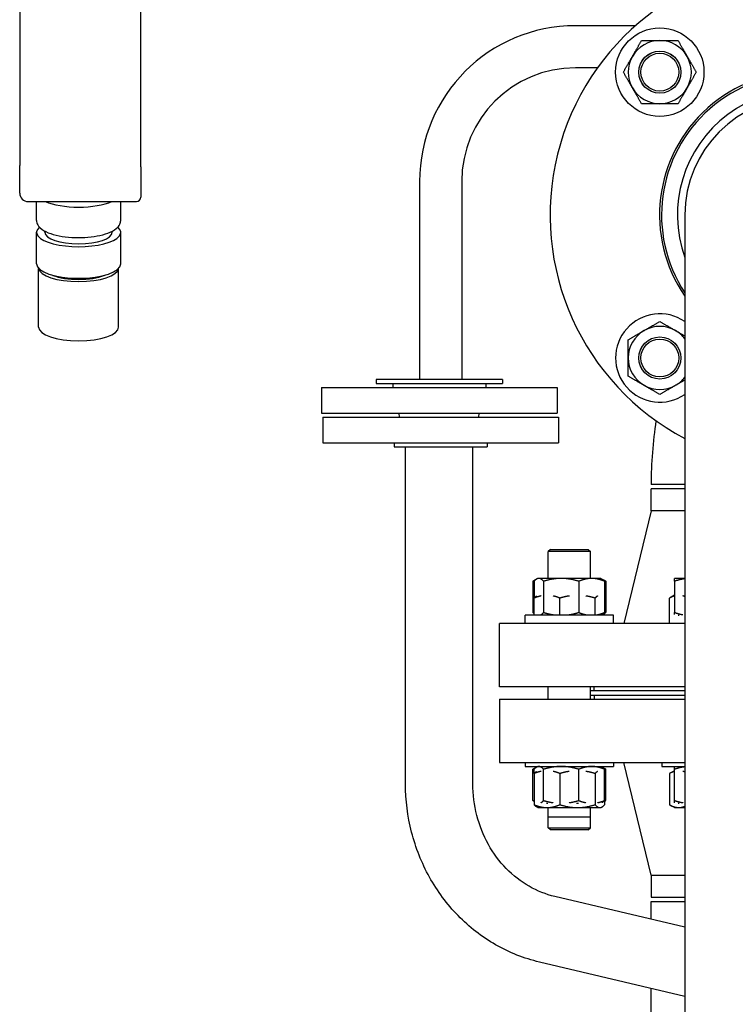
# Model space of a CAD drawing. Header units: inches. Extents: x 5 to 1128, y -85 to 748.
# Tile 271 of 656: x 354 to 364, y 212 to 227. Entities that reach past the tile are written whole.
import ezdxf

# ---------------------------------------------------------------- set-up
doc = ezdxf.new("R2010")
doc.units = ezdxf.units.IN
doc.header["$LTSCALE"] = 32
doc.header["$MEASUREMENT"] = 0
doc.layers.add('Visible (ANSI)', color=7, linetype='Continuous', lineweight=30)

msp = doc.modelspace()

# ---------------------------------------------------------------- linework, layer by layer
at = {"layer": 'Visible (ANSI)'}
for p, q in [((353.7804, 227.72007), (353.7804, 224.78353)), ((355.57793, 224.76215), (355.57793, 227.69869)), ((362.9234, 226.85704), (362.03063, 226.85704)), ((362.35859, 226.23204), (362.03063, 226.23204)), ((353.7804, 224.37229), (353.7804, 224.78353)), ((355.57793, 224.76215), (355.57793, 224.30979)), ((359.71813, 224.54454), (359.71813, 221.60667)), ((360.34313, 224.54454), (360.34313, 221.60667)), ((353.9054, 224.24729), (355.51543, 224.24729)), ((354.0304, 223.96691), (354.0304, 224.24729)), ((355.2804, 223.96691), (355.2804, 224.24729)), ((363.65563, 224.04617), (363.65563, 215.04617)), ((354.0304, 223.32087), (354.0304, 223.79072)), ((354.1554, 223.79072), (354.1554, 223.80637)), ((355.1554, 223.79072), (355.1554, 223.80637)), ((355.2804, 223.32087), (355.2804, 223.79072)), ((354.06165, 222.38118), (354.06165, 223.25412)), ((355.24915, 222.38118), (355.24915, 223.25412)), ((360.94713, 221.60667), (359.07213, 221.60667)), ((359.07213, 221.60667), (359.07213, 221.54417)), ((360.94713, 221.60667), (360.94713, 221.54417)), ((358.25963, 221.48417), (361.75963, 221.48417)), ((358.25963, 221.48417), (358.25963, 221.10417)), ((359.07213, 221.54417), (360.94713, 221.54417)), ((359.31963, 221.54417), (359.31963, 221.48417)), ((360.69963, 221.54417), (360.69963, 221.48417)), ((361.75963, 221.48417), (361.75963, 221.10417)), ((358.25963, 221.10417), (361.75963, 221.10417)), ((358.28063, 221.04704), (361.78063, 221.04704)), ((358.28063, 221.04704), (358.28063, 220.66704)), ((359.42164, 221.04704), (359.41463, 221.10417)), ((360.59761, 221.04704), (360.60463, 221.10417)), ((361.78063, 221.04704), (361.78063, 220.66704)), ((358.28063, 220.66704), (361.78063, 220.66704)), ((359.34063, 220.66704), (359.34063, 220.60704)), ((359.34063, 220.60704), (360.72063, 220.60704)), ((359.50963, 215.60417), (359.50963, 220.60704)), ((360.50963, 215.60417), (360.50963, 220.60704)), ((360.72063, 220.66704), (360.72063, 220.60704)), ((363.65563, 220.04617), (363.15563, 220.04617)), ((363.65563, 219.98367), (363.15563, 219.98367)), ((363.15563, 219.657), (363.15563, 219.98367)), ((363.15563, 219.657), (362.75063, 217.98367)), ((363.65563, 219.657), (363.15563, 219.657)), ((361.65988, 219.08367), (361.62858, 219.05237)), ((361.65988, 219.08367), (362.22228, 219.08367)), ((362.22228, 219.08367), (362.25358, 219.05237)), ((362.25358, 219.05237), (361.62858, 219.05237)), ((361.62858, 218.65267), (361.62858, 219.05237)), ((362.25358, 218.65267), (362.25358, 219.05237)), ((361.4558, 218.64312), (361.39982, 218.6108)), ((361.47233, 218.65267), (361.4558, 218.64312)), ((361.48831, 218.65267), (361.47233, 218.65267)), ((361.81976, 218.65267), (361.48831, 218.65267)), ((362.27254, 218.65267), (361.81976, 218.65267)), ((362.40983, 218.65267), (362.27254, 218.65267)), ((362.40983, 218.65267), (362.42637, 218.64312)), ((362.42637, 218.64312), (362.48235, 218.6108)), ((363.65563, 218.65267), (363.50182, 218.65267)), ((361.39982, 218.6108), (361.39982, 218.14754)), ((361.41826, 218.6108), (361.41826, 218.3603)), ((361.55835, 218.6108), (361.55835, 218.14754)), ((362.08117, 218.6108), (362.08117, 218.14754)), ((362.46391, 218.6108), (362.46391, 218.14754)), ((362.48235, 218.6108), (362.48235, 218.14754)), ((363.50182, 218.6108), (363.50182, 218.14754)), ((361.41826, 218.10567), (361.41826, 218.3603)), ((361.80099, 218.10567), (361.80099, 218.3603)), ((362.32382, 218.10567), (362.32382, 218.3603)), ((363.50182, 218.40217), (363.4293, 218.3603)), ((363.4293, 217.98367), (363.4293, 218.3603)), ((362.59733, 218.10567), (361.28483, 218.10567)), ((361.28483, 217.98367), (361.28483, 218.10567)), ((361.41826, 218.13689), (361.39982, 218.14754)), ((362.42629, 218.11517), (362.42637, 218.11522)), ((362.46391, 218.13689), (362.48235, 218.14754)), ((362.46391, 218.10567), (362.46391, 218.14754)), ((362.59733, 217.98367), (362.59733, 218.10567)), ((363.55887, 218.10567), (363.57063, 218.10567)), ((363.65563, 217.98367), (360.90563, 217.98367)), ((360.90563, 217.04367), (360.90563, 217.98367)), ((363.65563, 217.04367), (360.90563, 217.04367)), ((361.62858, 216.86067), (361.62858, 217.04367)), ((362.25358, 216.86067), (362.25358, 217.04367)), ((362.31063, 216.98367), (362.31063, 217.04367)), ((363.65563, 216.98367), (362.25358, 216.98367)), ((362.25358, 216.92117), (363.65563, 216.92117)), ((362.31063, 216.92067), (363.65563, 216.92067)), ((362.31063, 216.92067), (362.31063, 216.86067)), ((360.90563, 216.86067), (363.65563, 216.86067)), ((360.90563, 216.86067), (360.90563, 215.92067)), ((360.90563, 215.92067), (363.65563, 215.92067)), ((361.28483, 215.92067), (361.28483, 215.86167)), ((361.28483, 215.86167), (362.59733, 215.86167)), ((361.47233, 215.86167), (361.4558, 215.85212)), ((362.40983, 215.86167), (362.42637, 215.85212)), ((362.59733, 215.92067), (362.59733, 215.86167)), ((363.15563, 214.24734), (362.75063, 215.92067)), ((363.31432, 215.92067), (363.31432, 215.86167)), ((363.31432, 215.86167), (363.65563, 215.86167)), ((361.4558, 215.85212), (361.39982, 215.8198)), ((361.39982, 215.35654), (361.39982, 215.8198)), ((361.41826, 215.7568), (361.41826, 215.8198)), ((361.41826, 215.7568), (361.41826, 215.29354)), ((361.55835, 215.35654), (361.55835, 215.8198)), ((361.80099, 215.7568), (361.80099, 215.29354)), ((362.08117, 215.35654), (362.08117, 215.8198)), ((362.32382, 215.7568), (362.32382, 215.29354)), ((362.42637, 215.85212), (362.48235, 215.8198)), ((362.46391, 215.35654), (362.46391, 215.8198)), ((362.48235, 215.35654), (362.48235, 215.8198)), ((363.50182, 215.79867), (363.4293, 215.7568)), ((363.4293, 215.7568), (363.4293, 215.29354)), ((363.50182, 215.35654), (363.50182, 215.8198)), ((361.41826, 215.34589), (361.39982, 215.35654)), ((361.59988, 215.31467), (361.61967, 215.31467)), ((362.04654, 215.31467), (362.07812, 215.31467)), ((362.3916, 215.31467), (362.39598, 215.31467)), ((362.42629, 215.32417), (362.42637, 215.32422)), ((362.46391, 215.34589), (362.48235, 215.35654)), ((362.46391, 215.35654), (362.46391, 215.29354)), ((363.50182, 215.25167), (363.4293, 215.29354)), ((363.55887, 215.31467), (363.57063, 215.31467)), ((361.47233, 215.25167), (361.4558, 215.26122)), ((361.47233, 215.25167), (361.60963, 215.25167)), ((361.60963, 215.25167), (362.06241, 215.25167)), ((361.62858, 215.11497), (361.62858, 215.25167)), ((362.06241, 215.25167), (362.39386, 215.25167)), ((362.25358, 215.11497), (362.25358, 215.25167)), ((362.39386, 215.25167), (362.40983, 215.25167)), ((362.40983, 215.25167), (362.42637, 215.26122)), ((363.50182, 215.25167), (363.56462, 215.25167)), ((363.56462, 215.25167), (363.65563, 215.25167)), ((361.62858, 215.11497), (362.25358, 215.11497)), ((361.62858, 214.95197), (361.62858, 215.11497)), ((362.25358, 214.95197), (362.25358, 215.11497)), ((363.65563, 215.04617), (363.65563, 207.57006)), ((361.62858, 214.95197), (362.25358, 214.95197)), ((361.65988, 214.92067), (361.62858, 214.95197)), ((362.22228, 214.92067), (361.65988, 214.92067)), ((362.22228, 214.92067), (362.25358, 214.95197)), ((363.15563, 214.24734), (363.65563, 214.24734)), ((363.15563, 214.24734), (363.15563, 213.92067)), ((363.65563, 213.47571), (361.72735, 213.93101)), ((363.15563, 213.92067), (363.65563, 213.92067)), ((363.15563, 213.85817), (363.65563, 213.85817)), ((363.15563, 213.59376), (363.15563, 213.85817)), ((363.65563, 212.44821), (361.49755, 212.95777)), ((363.15563, 207.73806), (363.15563, 212.56627))]:
    msp.add_line(p, q, dxfattribs=at)
for centre, radius in [((363.28431, 226.16749), 0.65625), ((363.28431, 226.16749), 0.31271), ((363.28431, 226.16749), 0.3125), ((363.28431, 226.16749), 0.2812), ((363.28431, 221.92485), 0.31271), ((363.28431, 221.92485), 0.3125), ((363.28431, 221.92485), 0.2812)]:
    msp.add_circle(centre, radius, dxfattribs=at)
for centre, radius, start, end in [((365.40563, 224.04617), 3.75, 297.818139, 242.181861), ((362.03063, 224.54454), 2.3125, 90, 180), ((363.28431, 226.16749), 0.46875, 90, 150), ((363.28431, 226.16749), 0.46875, 30, 90), ((363.28431, 226.16749), 0.46875, 150, 210), ((363.28431, 226.16749), 0.46875, 330, 30), ((362.03063, 224.54454), 1.6875, 90, 180), ((365.40563, 224.04617), 2.125, 325.439678, 214.560322), ((365.40563, 224.04617), 2.09553, 326.62732, 213.37268), ((363.28431, 226.16749), 0.46875, 210, 270), ((363.28431, 226.16749), 0.46875, 270, 330), ((365.40563, 224.04617), 1.86, 340.196524, 199.803476), ((365.40563, 224.04617), 1.75, 0, 180), ((353.9054, 224.37229), 0.125, 180, 270), ((355.51543, 224.30979), 0.0625, 270, 0), ((363.28431, 221.92485), 0.65625, 55.540644, 304.459356), ((363.28431, 221.92485), 0.46875, 120, 180), ((363.28431, 221.92485), 0.46875, 60, 120), ((363.28431, 221.92485), 0.46875, 37.613105, 60), ((363.28431, 221.92485), 0.46875, 180, 240), ((363.28431, 221.92485), 0.46875, 300, 322.386895), ((363.28431, 221.92485), 0.46875, 240, 300), ((369.40563, 220.04617), 6.25, 171.28321, 180)]:
    msp.add_arc(centre, radius, start, end, dxfattribs=at)
for centre, major_axis, start_param, end_param in [((354.6554, 224.37803), (0.625, 0), 3.79966436, 5.6251136), ((354.6554, 223.79072), (-0.625, 0), 5.91545314, 9.79251013), ((354.6554, 223.79072), (-0.5, 0), 0, 3.14159265), ((354.6554, 223.32087), (-0.625, 0), 0, 3.14159265), ((354.6554, 223.26214), (-0.59375, 0), 0.04218263, 3.09941002), ((354.6554, 223.26214), (0.5, 0), 3.84551892, 5.57925904), ((354.6554, 222.38118), (-0.59375, 0), 0, 3.14159265)]:
    msp.add_ellipse(centre, major_axis=major_axis, ratio=0.34202014, start_param=start_param, end_param=end_param, dxfattribs=at)
for points, weights in [([(362.87836, 226.40186), (362.94116, 226.51064), (363.01368, 226.63624)], [1, 1.0379548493, 1]), ([(363.01368, 226.63624), (363.15871, 226.63624), (363.28431, 226.63624)], [1, 1.0379548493, 1]), ([(363.28431, 226.63624), (363.40991, 226.63624), (363.55495, 226.63624)], [1, 1.0379548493, 1]), ([(363.55495, 226.63624), (363.62746, 226.51064), (363.69026, 226.40186)], [1, 1.0379548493, 1]), ([(362.74305, 226.16749), (362.81556, 226.29309), (362.87836, 226.40186)], [1, 1.0379548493, 1]), ([(363.69026, 226.40186), (363.75306, 226.29309), (363.82558, 226.16749)], [1, 1.0379548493, 1]), ([(362.87836, 225.93311), (362.81556, 226.04189), (362.74305, 226.16749)], [1, 1.0379548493, 1]), ([(363.82558, 226.16749), (363.75306, 226.04189), (363.69026, 225.93311)], [1, 1.0379548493, 1]), ([(363.01368, 225.69874), (362.94116, 225.82434), (362.87836, 225.93311)], [1, 1.0379548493, 1]), ([(363.69026, 225.93311), (363.62746, 225.82434), (363.55495, 225.69874)], [1, 1.0379548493, 1]), ([(363.28431, 225.69874), (363.15871, 225.69874), (363.01368, 225.69874)], [1, 1.0379548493, 1]), ([(363.55495, 225.69874), (363.40991, 225.69874), (363.28431, 225.69874)], [1, 1.0379548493, 1]), ([(363.04994, 222.3308), (363.15871, 222.3936), (363.28431, 222.46612)], [1, 1.0379548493, 1]), ([(363.28431, 222.46612), (363.40991, 222.3936), (363.51869, 222.3308)], [1, 1.0379548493, 1]), ([(362.81556, 222.19548), (362.94116, 222.268), (363.04994, 222.3308)], [1, 1.0379548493, 1]), ([(363.51869, 222.3308), (363.58532, 222.29233), (363.65563, 222.25173)], [1, 1.02291185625, 1.01816173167]), ([(362.81556, 221.92485), (362.81556, 222.05045), (362.81556, 222.19548)], [1, 1.0379548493, 1]), ([(362.81556, 221.65422), (362.81556, 221.79925), (362.81556, 221.92485)], [1, 1.0379548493, 1]), ([(363.04994, 221.5189), (362.94116, 221.5817), (362.81556, 221.65422)], [1, 1.0379548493, 1]), ([(363.65563, 221.59797), (363.58532, 221.55737), (363.51869, 221.5189)], [1.01816173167, 1.02291185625, 1]), ([(363.28431, 221.38358), (363.15871, 221.4561), (363.04994, 221.5189)], [1, 1.0379548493, 1]), ([(363.51869, 221.5189), (363.40991, 221.4561), (363.28431, 221.38358)], [1, 1.0379548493, 1]), ([(361.43805, 218.63037), (361.41955, 218.6222), (361.39982, 218.6108)], [1.01477953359, 1.01005189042, 1]), ([(361.48831, 218.65267), (361.4558, 218.65267), (361.41826, 218.6108)], [1, 1.0379548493, 1]), ([(361.55835, 218.6108), (361.52081, 218.65267), (361.48831, 218.65267)], [1, 1.0379548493, 1]), ([(361.81976, 218.65267), (361.69844, 218.65267), (361.55835, 218.6108)], [1, 1.0379548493, 1]), ([(362.08117, 218.6108), (361.94108, 218.65267), (361.81976, 218.65267)], [1, 1.0379548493, 1]), ([(362.27254, 218.65267), (362.18373, 218.65267), (362.08117, 218.6108)], [1, 1.0379548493, 1]), ([(362.46391, 218.6108), (362.36135, 218.65267), (362.27254, 218.65267)], [1, 1.0379548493, 1]), ([(362.42637, 218.64312), (362.44412, 218.63288), (362.46391, 218.6108)], [1.01895290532, 1.01965956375, 1]), ([(362.48235, 218.6108), (362.46261, 218.6222), (362.44412, 218.63037)], [1, 1.01005189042, 1.01477953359]), ([(363.50182, 218.6108), (363.50182, 218.65267), (363.50182, 218.65267)], [1, 1.0379548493, 1]), ([(363.65563, 218.64739), (363.58351, 218.63803), (363.50182, 218.6108)], [1.01744970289, 1.02436186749, 1]), ([(361.52071, 218.3926), (361.47228, 218.38235), (361.41826, 218.3603)], [1.01895445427, 1.01963766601, 1]), ([(361.41826, 218.3603), (361.43803, 218.38235), (361.45576, 218.3926)], [1, 1.01963766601, 1.01895445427]), ([(361.80099, 218.3603), (361.74714, 218.38229), (361.69885, 218.39254)], [1, 1.01957784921, 1.01895842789]), ([(361.94053, 218.39254), (361.87456, 218.38229), (361.80099, 218.3603)], [1.01895842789, 1.01957784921, 1]), ([(362.32382, 218.3603), (362.25017, 218.38231), (362.18413, 218.39256)], [1, 1.01959974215, 1.01895701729]), ([(362.36125, 218.39256), (362.34355, 218.38231), (362.32382, 218.3603)], [1.01895701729, 1.01959974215, 1]), ([(363.50182, 218.39262), (363.46754, 218.38238), (363.4293, 218.3603)], [1.01895290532, 1.01965956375, 1]), ([(363.65563, 218.38248), (363.64141, 218.38843), (363.62768, 218.39255)], [1.01619980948, 1.01921036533, 1.01895788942]), ([(361.39982, 218.14754), (361.40919, 218.14213), (361.41826, 218.13745)], [1, 1.00474880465, 1.00830929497]), ([(361.52071, 218.11515), (361.5385, 218.1254), (361.55835, 218.14754)], [1.01894841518, 1.01971939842, 1]), ([(361.55835, 218.14754), (361.63244, 218.1254), (361.69885, 218.11515)], [1, 1.01971939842, 1.01894841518]), ([(361.94053, 218.11513), (362.00701, 218.12537), (362.08117, 218.14754)], [1.01894667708, 1.01974130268, 1]), ([(362.08117, 218.14754), (362.13547, 218.12537), (362.18413, 218.11513)], [1, 1.01974130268, 1.01894667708]), ([(362.36125, 218.11519), (362.40978, 218.12544), (362.46391, 218.14754)], [1.0189513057, 1.01968146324, 1]), ([(362.46391, 218.14754), (362.44412, 218.12546), (362.42637, 218.11522)], [1, 1.01965956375, 1.01895290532]), ([(362.46391, 218.13745), (362.47298, 218.14213), (362.48235, 218.14754)], [1.00830929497, 1.00474880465, 1]), ([(363.50182, 218.14754), (363.56818, 218.12541), (363.62768, 218.11517)], [1, 1.0197018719, 1.01894976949]), ([(363.50182, 218.11517), (363.50182, 218.12541), (363.50182, 218.14754)], [1.01894976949, 1.0197018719, 1]), ([(361.48831, 215.86167), (361.4558, 215.86167), (361.41826, 215.8198)], [1, 1.0379548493, 1]), ([(361.55835, 215.8198), (361.52081, 215.86167), (361.48831, 215.86167)], [1, 1.0379548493, 1]), ([(361.81976, 215.86167), (361.69844, 215.86167), (361.55835, 215.8198)], [1, 1.0379548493, 1]), ([(362.08117, 215.8198), (361.94108, 215.86167), (361.81976, 215.86167)], [1, 1.0379548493, 1]), ([(362.27254, 215.86167), (362.18373, 215.86167), (362.08117, 215.8198)], [1, 1.0379548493, 1]), ([(362.46391, 215.8198), (362.36135, 215.86167), (362.27254, 215.86167)], [1, 1.0379548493, 1]), ([(363.50182, 215.8198), (363.50182, 215.86167), (363.50182, 215.86167)], [1, 1.0379548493, 1]), ([(363.65563, 215.85639), (363.58351, 215.84703), (363.50182, 215.8198)], [1.01744970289, 1.02436186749, 1]), ([(361.43805, 215.83937), (361.41955, 215.8312), (361.39982, 215.8198)], [1.01477953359, 1.01005189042, 1]), ([(361.41826, 215.7568), (361.43803, 215.77885), (361.45576, 215.7891)], [1, 1.01963766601, 1.01895445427]), ([(361.52071, 215.7891), (361.47228, 215.77885), (361.41826, 215.7568)], [1.01895445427, 1.01963766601, 1]), ([(361.80099, 215.7568), (361.74714, 215.77879), (361.69885, 215.78904)], [1, 1.01957784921, 1.01895842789]), ([(361.94053, 215.78904), (361.87456, 215.77879), (361.80099, 215.7568)], [1.01895842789, 1.01957784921, 1]), ([(362.32382, 215.7568), (362.25017, 215.77881), (362.18413, 215.78906)], [1, 1.01959974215, 1.01895701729]), ([(362.36125, 215.78906), (362.34355, 215.77881), (362.32382, 215.7568)], [1.01895701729, 1.01959974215, 1]), ([(362.42637, 215.85212), (362.44412, 215.84188), (362.46391, 215.8198)], [1.01895290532, 1.01965956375, 1]), ([(362.48235, 215.8198), (362.46261, 215.8312), (362.44412, 215.83937)], [1, 1.01005189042, 1.01477953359]), ([(363.50182, 215.78912), (363.46754, 215.77888), (363.4293, 215.7568)], [1.01895290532, 1.01965956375, 1]), ([(363.65563, 215.77898), (363.64141, 215.78493), (363.62768, 215.78905)], [1.01619980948, 1.01921036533, 1.01895788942]), ([(361.39982, 215.35654), (361.40919, 215.35113), (361.41826, 215.34645)], [1, 1.00474880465, 1.00830929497]), ([(361.4558, 215.26122), (361.43805, 215.27146), (361.41826, 215.29354)], [1.01895290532, 1.01965956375, 1]), ([(361.41826, 215.29354), (361.52081, 215.25167), (361.60963, 215.25167)], [1, 1.0379548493, 1]), ([(361.52071, 215.32415), (361.5385, 215.3344), (361.55835, 215.35654)], [1.01894841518, 1.01971939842, 1]), ([(361.55835, 215.35654), (361.63244, 215.3344), (361.69885, 215.32415)], [1, 1.01971939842, 1.01894841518]), ([(361.60963, 215.25167), (361.69844, 215.25167), (361.80099, 215.29354)], [1, 1.0379548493, 1]), ([(361.80099, 215.29354), (361.94108, 215.25167), (362.06241, 215.25167)], [1, 1.0379548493, 1]), ([(361.94053, 215.32413), (362.00701, 215.33437), (362.08117, 215.35654)], [1.01894667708, 1.01974130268, 1]), ([(362.06241, 215.25167), (362.18373, 215.25167), (362.32382, 215.29354)], [1, 1.0379548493, 1]), ([(362.08117, 215.35654), (362.13547, 215.33437), (362.18413, 215.32413)], [1, 1.01974130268, 1.01894667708]), ([(362.32382, 215.29354), (362.36135, 215.25167), (362.39386, 215.25167)], [1, 1.0379548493, 1]), ([(362.36125, 215.32419), (362.40978, 215.33444), (362.46391, 215.35654)], [1.0189513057, 1.01968146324, 1]), ([(362.39386, 215.25167), (362.42637, 215.25167), (362.46391, 215.29354)], [1, 1.0379548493, 1]), ([(362.46391, 215.35654), (362.44412, 215.33446), (362.42637, 215.32422)], [1, 1.01965956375, 1.01895290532]), ([(362.46391, 215.34645), (362.47298, 215.35113), (362.48235, 215.35654)], [1.00830929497, 1.00474880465, 1]), ([(363.4293, 215.29354), (363.50182, 215.25167), (363.56462, 215.25167)], [1, 1.0379548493, 1]), ([(363.50182, 215.32417), (363.50182, 215.33441), (363.50182, 215.35654)], [1.01894976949, 1.0197018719, 1]), ([(363.50182, 215.35654), (363.56818, 215.33441), (363.62768, 215.32417)], [1, 1.0197018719, 1.01894976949]), ([(363.56462, 215.25167), (363.60853, 215.25167), (363.65563, 215.27136)], [1, 1.02623772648, 1.01619980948])]:
    msp.add_rational_spline(points, weights, degree=2, dxfattribs=at)
for points, knots in [([(354.0304, 223.96691), (354.0304, 223.94326), (354.03728, 223.92007), (354.06265, 223.87473), (354.08316, 223.8541), (354.14321, 223.80955), (354.18801, 223.7884), (354.29131, 223.75355), (354.3494, 223.73995), (354.47193, 223.72081), (354.53594, 223.71498), (354.66504, 223.71084), (354.73007, 223.71244), (354.8558, 223.72284), (354.91644, 223.73166), (355.02873, 223.75624), (355.08008, 223.77207), (355.17078, 223.81186), (355.20958, 223.83575), (355.25069, 223.8808), (355.26109, 223.89571), (355.27604, 223.92925), (355.2804, 223.948), (355.2804, 223.96691)], [0, 0, 0, 0, 0.18910767, 0.18910767, 0.43203673, 0.43203673, 0.79223486, 0.79223486, 1.14225003, 1.14225003, 1.47733449, 1.47733449, 1.80818622, 1.80818622, 2.14009052, 2.14009052, 2.47936804, 2.47936804, 2.83907578, 2.83907578, 2.99033422, 2.99033422, 3.14159265, 3.14159265, 3.14159265, 3.14159265]), ([(361.49755, 212.95777), (361.27026, 213.01144), (361.05052, 213.09865), (360.64286, 213.33219), (360.45498, 213.47846), (360.12408, 213.81781), (359.98105, 214.01084), (359.74878, 214.42911), (359.65952, 214.65431), (359.53995, 215.12107), (359.50963, 215.36262), (359.50963, 215.60417)], [3.35568167, 3.35568167, 3.35568167, 3.35568167, 3.62702314, 3.62702314, 3.8983646, 3.8983646, 4.16970606, 4.16970606, 4.44104752, 4.44104752, 4.71238898, 4.71238898, 4.71238898, 4.71238898]), ([(361.72735, 213.93101), (361.59489, 213.96228), (361.46559, 214.01334), (361.22199, 214.15289), (361.10772, 214.24144), (360.90327, 214.4511), (360.81315, 214.57223), (360.66516, 214.83871), (360.60734, 214.98404), (360.52956, 215.28766), (360.50963, 215.4459), (360.50963, 215.60417)], [3.35568167, 3.35568167, 3.35568167, 3.35568167, 3.62702314, 3.62702314, 3.8983646, 3.8983646, 4.16970606, 4.16970606, 4.44104752, 4.44104752, 4.71238898, 4.71238898, 4.71238898, 4.71238898])]:
    msp.add_open_spline(points, degree=3, knots=knots, dxfattribs=at)

doc.saveas('drawing.dxf')
